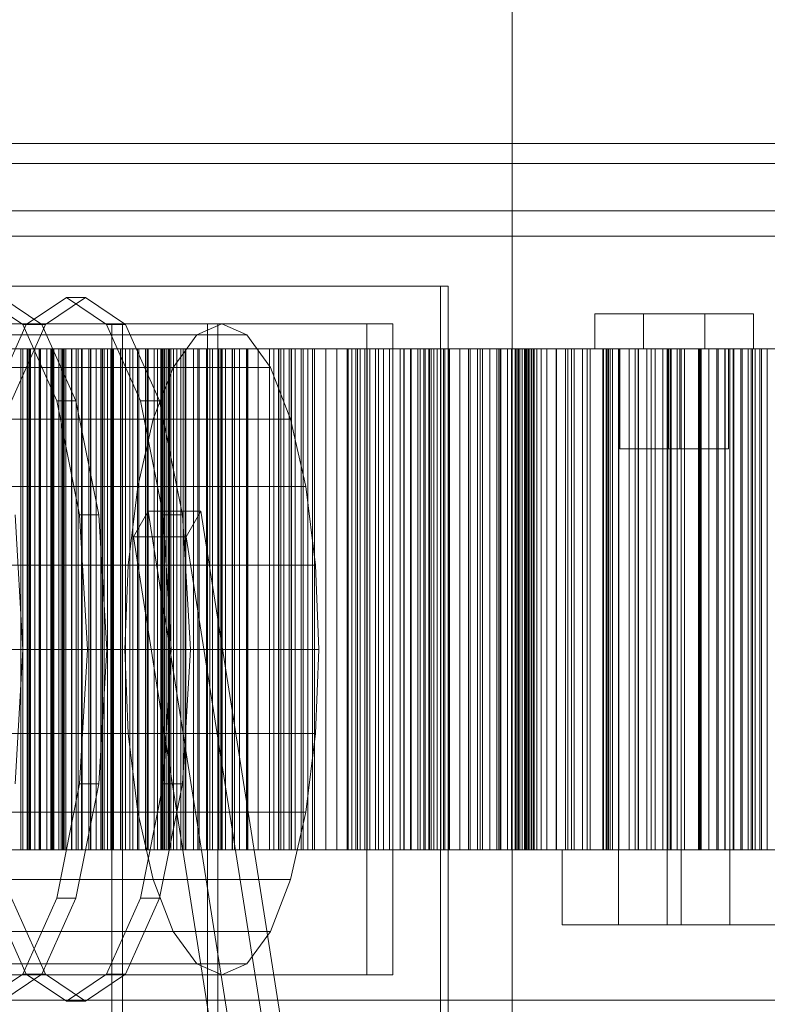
# Model space of a CAD drawing. Header units: millimetres. Extents: x -1970 to 61924, y -58230 to 6847.
# Tile 592 of 656: x 24054 to 24352, y -17512 to -17119. Entities that reach past the tile are written whole.
import ezdxf

# ---------------------------------------------------------------- set-up
doc = ezdxf.new("R2010")
doc.units = ezdxf.units.MM
for name, color, linetype, lineweight in [('COTAS_P', 1, 'Continuous', 0), ('superior_briquetadora', 7, 'Continuous', 0), ('superior_C02', 7, 'Continuous', 0)]:
    doc.layers.add(name, color=color, linetype=linetype, lineweight=lineweight)
doc.dimstyles.new('R19_100', dxfattribs={"dimtxt": 250, "dimasz": 150, "dimexe": 150, "dimexo": 80, "dimgap": 100, "dimtad": 1, "dimtih": 1, "dimtoh": 1, "dimdsep": 46, "dimcen": 0.09, "dimadec": 0, "dimazin": 0, "dimtfac": 1, "dimtdec": 4, "dimtofl": 0, "dimtmove": 0, "dimatfit": 3, "dimfxl": 1, "dimtolj": 1, "dimtzin": 0, "dimarcsym": 0})

# ---------------------------------------------------------------- blocks, each defined once
blk = doc.blocks.new('DIM_R26_29')
at = {"layer": 'COTAS_P'}
for p, q in [((24250.07, -17080), (24400.07, -17035)), ((26750.07, -17080), (26600.07, -17035)), ((24250.07, -17980), (24250.07, -17080)), ((24250.07, -17080), (26750.07, -17080)), ((24250.07, -17080), (24400.07, -17125)), ((26750.07, -17080), (26600.07, -17125)), ((26750.07, -17980), (26750.07, -17080))]:
    blk.add_line(p, q, dxfattribs=at)
blk.add_text('2500 P', height=250, dxfattribs=at).set_placement((25500.07, -16980))

msp = doc.modelspace()

# ---------------------------------------------------------------- linework, layer by layer
at = {"layer": 'superior_briquetadora'}
for p, q in [((24283.067, -17236), (24285.246, -17236)), ((24283.067, -17236), (24283.067, -17250)), ((24285.246, -17236), (24291.351, -17236)), ((24291.351, -17236), (24300.172, -17236)), ((24300.172, -17236), (24309.963, -17236)), ((24302.494, -17236), (24304.672, -17236)), ((24302.494, -17236), (24302.494, -17250)), ((24304.672, -17236), (24310.777, -17236)), ((24309.963, -17236), (24318.784, -17236)), ((24310.777, -17236), (24319.598, -17236)), ((24318.784, -17236), (24324.889, -17236)), ((24319.598, -17236), (24329.389, -17236)), ((24324.889, -17236), (24327.067, -17236)), ((24327.067, -17236), (24327.067, -17250)), ((24329.389, -17236), (24338.211, -17236)), ((24338.211, -17236), (24344.315, -17236)), ((24344.315, -17236), (24346.494, -17236)), ((24346.494, -17236), (24346.494, -17250)), ((24049.832, -17250), (24054.695, -17250)), ((24051.496, -17250), (24056.481, -17250)), ((24056.493, -17250), (24051.764, -17250)), ((24057.236, -17250), (24052.669, -17250)), ((24057.401, -17250), (24053.081, -17250)), ((24053.926, -17250), (24053.926, -17450)), ((24057.866, -17250), (24053.926, -17250)), ((24053.926, -17250), (24056.789, -17250)), ((24054.695, -17250), (24054.695, -17450)), ((24054.695, -17250), (24059.541, -17250)), ((24056.481, -17250), (24056.481, -17450)), ((24056.481, -17250), (24061.434, -17250)), ((24056.493, -17250), (24056.493, -17450)), ((24061.221, -17250), (24056.493, -17250)), ((24056.789, -17250), (24056.789, -17450)), ((24056.789, -17250), (24061.877, -17250)), ((24057.236, -17250), (24057.236, -17450)), ((24061.822, -17250), (24057.236, -17250)), ((24057.401, -17250), (24057.401, -17450)), ((24061.761, -17250), (24057.401, -17250)), ((24057.866, -17250), (24057.866, -17450)), ((24061.861, -17250), (24057.866, -17250)), ((24059.541, -17250), (24059.541, -17450)), ((24059.541, -17250), (24064.365, -17250)), ((24061.221, -17250), (24061.221, -17450)), ((24065.945, -17250), (24061.221, -17250)), ((24061.434, -17250), (24061.434, -17450)), ((24061.434, -17250), (24066.35, -17250)), ((24061.761, -17250), (24061.761, -17450)), ((24066.162, -17250), (24061.761, -17250)), ((24061.822, -17250), (24061.822, -17450)), ((24066.429, -17250), (24061.822, -17250)), ((24061.861, -17250), (24061.861, -17450)), ((24065.915, -17250), (24061.861, -17250)), ((24061.877, -17250), (24061.877, -17450)), ((24061.877, -17250), (24066.921, -17250)), ((24064.365, -17250), (24064.365, -17450)), ((24064.365, -17250), (24069.161, -17250)), ((24065.915, -17250), (24065.915, -17450)), ((24070.026, -17250), (24065.915, -17250)), ((24065.945, -17250), (24065.945, -17450)), ((24066.429, -17250), (24065.945, -17250)), ((24066.162, -17250), (24066.162, -17450)), ((24070.607, -17250), (24066.162, -17250)), ((24066.35, -17250), (24066.35, -17450)), ((24066.35, -17250), (24071.224, -17250)), ((24066.429, -17250), (24066.429, -17450)), ((24066.921, -17250), (24066.921, -17450)), ((24066.921, -17250), (24071.915, -17250)), ((24067.108, -17250), (24067.108, -17450)), ((24070.708, -17250), (24067.108, -17250)), ((24067.108, -17250), (24070.881, -17250)), ((24069.161, -17250), (24069.161, -17450)), ((24069.161, -17250), (24070.607, -17250)), ((24070.026, -17250), (24070.026, -17450)), ((24074.199, -17250), (24070.026, -17250)), ((24070.607, -17250), (24070.607, -17450)), ((24070.708, -17250), (24070.708, -17450)), ((24074.381, -17250), (24070.708, -17250)), ((24070.881, -17250), (24070.881, -17450)), ((24070.881, -17250), (24075.996, -17250)), ((24071.224, -17250), (24071.224, -17450)), ((24071.224, -17250), (24076.046, -17250)), ((24071.915, -17250), (24071.915, -17450)), ((24071.915, -17250), (24076.855, -17250)), ((24074.199, -17250), (24074.199, -17450)), ((24078.439, -17250), (24074.199, -17250)), ((24074.381, -17250), (24074.381, -17450)), ((24078.128, -17250), (24074.381, -17250)), ((24075.996, -17250), (24075.996, -17450)), ((24075.996, -17250), (24081.05, -17250)), ((24076.046, -17250), (24076.046, -17450)), ((24076.046, -17250), (24078.439, -17250)), ((24076.855, -17250), (24076.855, -17450)), ((24076.855, -17250), (24081.731, -17250)), ((24078.128, -17250), (24078.128, -17450)), ((24081.951, -17250), (24078.128, -17250)), ((24078.439, -17250), (24078.439, -17450)), ((24081.05, -17250), (24081.05, -17450)), ((24081.05, -17250), (24086.039, -17250)), ((24081.731, -17250), (24081.731, -17450)), ((24081.731, -17250), (24086.532, -17250)), ((24081.951, -17250), (24081.951, -17450)), ((24085.856, -17250), (24081.951, -17250)), ((24083.977, -17250), (24083.977, -17450)), ((24087.204, -17250), (24083.977, -17250)), ((24083.977, -17250), (24088.625, -17250)), ((24085.856, -17250), (24085.856, -17450)), ((24089.85, -17250), (24085.856, -17250)), ((24086.039, -17250), (24086.039, -17450)), ((24086.039, -17250), (24090.953, -17250)), ((24086.532, -17250), (24086.532, -17450)), ((24086.532, -17250), (24089.85, -17250)), ((24087.204, -17250), (24087.204, -17450)), ((24090.518, -17250), (24087.204, -17250)), ((24088.625, -17250), (24088.625, -17450)), ((24088.625, -17250), (24093.718, -17250)), ((24089.85, -17250), (24089.85, -17450)), ((24090.518, -17250), (24090.518, -17450)), ((24093.923, -17250), (24090.518, -17250)), ((24090.953, -17250), (24090.953, -17450)), ((24090.953, -17250), (24095.785, -17250)), ((24093.718, -17250), (24093.718, -17450)), ((24093.718, -17250), (24098.734, -17250)), ((24093.923, -17250), (24093.923, -17450)), ((24097.422, -17250), (24093.923, -17250)), ((24095.785, -17250), (24095.785, -17450)), ((24095.785, -17250), (24100.52, -17250)), ((24097.422, -17250), (24097.422, -17450)), ((24101.021, -17250), (24097.422, -17250)), ((24098.734, -17250), (24098.734, -17450)), ((24098.734, -17250), (24103.668, -17250)), ((24100.52, -17250), (24100.52, -17450)), ((24100.52, -17250), (24104.731, -17250)), ((24101.021, -17250), (24101.021, -17450)), ((24104.731, -17250), (24101.021, -17250)), ((24103.668, -17250), (24103.668, -17450)), ((24103.668, -17250), (24108.51, -17250)), ((24104.371, -17250), (24104.371, -17450)), ((24107.194, -17250), (24104.371, -17250)), ((24104.371, -17250), (24109.85, -17250)), ((24104.731, -17250), (24104.731, -17450)), ((24107.194, -17250), (24107.194, -17450)), ((24110.118, -17250), (24107.194, -17250)), ((24108.51, -17250), (24108.51, -17450)), ((24108.51, -17250), (24113.251, -17250)), ((24109.85, -17250), (24109.85, -17450)), ((24109.85, -17250), (24114.871, -17250)), ((24110.067, -17250), (24110.144, -17250)), ((24110.067, -17450), (24110.067, -17250)), ((24110.118, -17250), (24110.118, -17450)), ((24113.148, -17250), (24110.118, -17250)), ((24110.144, -17250), (24110.375, -17250)), ((24110.144, -17450), (24110.144, -17250)), ((24110.375, -17250), (24110.758, -17250)), ((24110.375, -17450), (24110.375, -17250)), ((24110.758, -17250), (24111.295, -17250)), ((24110.758, -17450), (24110.758, -17250)), ((24111.295, -17250), (24111.985, -17250)), ((24111.295, -17450), (24111.295, -17250)), ((24111.985, -17250), (24112.827, -17250)), ((24111.985, -17450), (24111.985, -17250)), ((24112.827, -17250), (24113.822, -17250)), ((24112.827, -17450), (24112.827, -17250)), ((24113.148, -17250), (24113.148, -17450)), ((24116.288, -17250), (24113.148, -17250)), ((24113.251, -17250), (24113.251, -17450)), ((24113.251, -17250), (24117.873, -17250)), ((24113.822, -17250), (24114.969, -17250)), ((24113.822, -17450), (24113.822, -17250)), ((24114.871, -17250), (24114.871, -17450)), ((24114.871, -17250), (24119.801, -17250)), ((24118.735, -17250), (24114.969, -17250)), ((24114.969, -17450), (24114.969, -17250)), ((24116.288, -17250), (24116.288, -17450)), ((24119.547, -17250), (24116.288, -17250)), ((24117.873, -17250), (24117.873, -17450)), ((24117.873, -17250), (24122.937, -17250)), ((24125.102, -17250), (24118.735, -17250)), ((24118.735, -17450), (24118.735, -17250)), ((24119.547, -17250), (24119.547, -17450)), ((24122.937, -17250), (24119.547, -17250)), ((24119.801, -17250), (24119.801, -17450)), ((24119.801, -17250), (24124.633, -17250)), ((24122.937, -17250), (24122.937, -17450)), ((24124.633, -17250), (24124.633, -17450)), ((24124.633, -17250), (24129.357, -17250)), ((24133.825, -17250), (24125.102, -17250)), ((24125.102, -17450), (24125.102, -17250)), ((24128.095, -17250), (24128.095, -17450)), ((24130.486, -17250), (24128.095, -17250)), ((24128.095, -17250), (24134.351, -17250)), ((24129.357, -17250), (24129.357, -17450)), ((24129.357, -17250), (24133.961, -17250)), ((24130.486, -17250), (24130.486, -17450)), ((24132.992, -17250), (24130.486, -17250)), ((24132.992, -17250), (24132.992, -17450)), ((24135.618, -17250), (24132.992, -17250)), ((24144.57, -17250), (24133.825, -17250)), ((24133.825, -17450), (24133.825, -17250)), ((24133.961, -17250), (24133.961, -17450)), ((24133.961, -17250), (24138.426, -17250)), ((24134.351, -17250), (24134.351, -17450)), ((24134.351, -17250), (24139.253, -17250)), ((24135.618, -17250), (24135.618, -17450)), ((24138.369, -17250), (24135.618, -17250)), ((24138.369, -17250), (24138.369, -17450)), ((24141.256, -17250), (24138.369, -17250)), ((24138.426, -17250), (24138.426, -17450)), ((24138.426, -17250), (24144.293, -17250)), ((24139.253, -17250), (24139.253, -17450)), ((24139.253, -17250), (24144.049, -17250)), ((24141.256, -17250), (24141.256, -17450)), ((24144.293, -17250), (24141.256, -17250)), ((24144.049, -17250), (24144.049, -17450)), ((24144.049, -17250), (24148.732, -17250)), ((24144.293, -17250), (24144.293, -17450)), ((24156.924, -17250), (24144.57, -17250)), ((24144.57, -17450), (24144.57, -17250)), ((24148.732, -17250), (24148.732, -17450)), ((24148.732, -17250), (24153.292, -17250)), ((24153.292, -17250), (24153.292, -17450)), ((24153.292, -17250), (24157.715, -17250)), ((24154.92, -17250), (24154.92, -17450)), ((24156.856, -17250), (24154.92, -17250)), ((24154.92, -17250), (24161.893, -17250)), ((24156.856, -17250), (24156.856, -17450)), ((24158.92, -17250), (24156.856, -17250)), ((24170.411, -17250), (24156.924, -17250)), ((24156.924, -17450), (24156.924, -17250)), ((24157.715, -17250), (24157.715, -17450)), ((24157.715, -17250), (24161.981, -17250)), ((24158.92, -17250), (24158.92, -17450)), ((24161.116, -17250), (24158.92, -17250)), ((24161.116, -17250), (24161.116, -17450)), ((24163.452, -17250), (24161.116, -17250)), ((24161.893, -17250), (24161.893, -17450)), ((24161.893, -17250), (24166.628, -17250)), ((24161.981, -17250), (24161.981, -17450)), ((24161.981, -17250), (24168.595, -17250)), ((24163.452, -17250), (24163.452, -17450)), ((24165.939, -17250), (24163.452, -17250)), ((24165.939, -17250), (24165.939, -17450)), ((24168.595, -17250), (24165.939, -17250)), ((24166.628, -17250), (24166.628, -17450)), ((24166.628, -17250), (24171.244, -17250)), ((24168.595, -17250), (24168.595, -17450)), ((24184.513, -17250), (24170.411, -17250)), ((24170.411, -17450), (24170.411, -17250)), ((24171.244, -17250), (24171.244, -17450)), ((24171.244, -17250), (24175.733, -17250)), ((24175.733, -17250), (24175.733, -17450)), ((24175.733, -17250), (24180.085, -17250)), ((24180.085, -17250), (24180.085, -17450)), ((24180.085, -17250), (24184.285, -17250)), ((24184.285, -17250), (24184.285, -17450)), ((24184.285, -17250), (24188.309, -17250)), ((24198.689, -17250), (24184.513, -17250)), ((24184.513, -17450), (24184.513, -17250)), ((24184.587, -17250), (24184.587, -17450)), ((24186.05, -17250), (24184.587, -17250)), ((24184.587, -17250), (24192.21, -17250)), ((24186.05, -17250), (24186.05, -17450)), ((24187.651, -17250), (24186.05, -17250)), ((24187.651, -17250), (24187.651, -17450)), ((24189.397, -17250), (24187.651, -17250)), ((24188.309, -17250), (24188.309, -17450)), ((24188.309, -17250), (24195.607, -17250)), ((24189.397, -17250), (24189.397, -17450)), ((24191.295, -17250), (24189.397, -17250)), ((24191.295, -17250), (24191.295, -17450)), ((24193.358, -17250), (24191.295, -17250)), ((24192.21, -17250), (24192.21, -17450)), ((24192.21, -17250), (24196.732, -17250)), ((24193.358, -17250), (24193.358, -17450)), ((24195.607, -17250), (24193.358, -17250)), ((24195.607, -17250), (24195.607, -17450)), ((24196.732, -17250), (24196.732, -17450)), ((24196.732, -17250), (24201.124, -17250)), ((24212.394, -17250), (24198.689, -17250)), ((24198.689, -17450), (24198.689, -17250)), ((24201.124, -17250), (24201.124, -17450)), ((24201.124, -17250), (24205.376, -17250)), ((24205.376, -17250), (24205.376, -17450)), ((24205.376, -17250), (24209.478, -17250)), ((24206.858, -17250), (24209.541, -17250)), ((24206.948, -17250), (24206.858, -17250)), ((24206.858, -17450), (24206.858, -17250)), ((24209.81, -17250), (24206.948, -17250)), ((24206.948, -17450), (24206.948, -17250)), ((24209.478, -17250), (24209.478, -17450)), ((24209.478, -17250), (24213.414, -17250)), ((24209.541, -17250), (24214.897, -17250)), ((24209.541, -17450), (24209.541, -17250)), ((24215.332, -17250), (24209.81, -17250)), ((24209.81, -17450), (24209.81, -17250)), ((24225.1, -17250), (24212.394, -17250)), ((24212.394, -17450), (24212.394, -17250)), ((24213.414, -17250), (24213.414, -17450)), ((24213.414, -17250), (24217.159, -17250)), ((24214.897, -17250), (24222.717, -17250)), ((24214.897, -17450), (24214.897, -17250)), ((24223.304, -17250), (24215.332, -17250)), ((24215.332, -17450), (24215.332, -17250)), ((24216.811, -17250), (24216.811, -17450)), ((24217.787, -17250), (24216.811, -17250)), ((24216.811, -17250), (24225.011, -17250)), ((24217.159, -17250), (24217.159, -17450)), ((24217.159, -17250), (24225.07, -17250)), ((24217.787, -17250), (24217.787, -17450)), ((24218.91, -17250), (24217.787, -17250)), ((24218.91, -17250), (24218.91, -17450)), ((24220.188, -17250), (24218.91, -17250)), ((24220.188, -17250), (24220.188, -17450)), ((24221.63, -17250), (24220.188, -17250)), ((24221.63, -17250), (24221.63, -17450)), ((24223.25, -17250), (24221.63, -17250)), ((24222.717, -17250), (24232.703, -17250)), ((24222.717, -17450), (24222.717, -17250)), ((24223.25, -17250), (24223.25, -17450)), ((24225.07, -17250), (24223.25, -17250)), ((24233.417, -17250), (24223.304, -17250)), ((24223.304, -17450), (24223.304, -17250)), ((24225.011, -17250), (24225.011, -17450)), ((24225.011, -17250), (24229.276, -17250)), ((24225.07, -17250), (24225.07, -17450)), ((24236.32, -17250), (24225.1, -17250)), ((24225.1, -17450), (24225.1, -17250)), ((24229.276, -17250), (24229.276, -17450)), ((24229.276, -17250), (24233.401, -17250)), ((24232.703, -17250), (24238.307, -17250)), ((24232.703, -17450), (24232.703, -17250)), ((24233.401, -17250), (24233.401, -17450)), ((24233.401, -17250), (24237.376, -17250)), ((24245.285, -17250), (24233.417, -17250)), ((24233.417, -17450), (24233.417, -17250)), ((24245.623, -17250), (24236.32, -17250)), ((24236.32, -17450), (24236.32, -17250)), ((24237.376, -17250), (24237.376, -17450)), ((24237.376, -17250), (24241.189, -17250)), ((24238.307, -17250), (24244.007, -17250)), ((24238.307, -17450), (24238.307, -17250)), ((24241.189, -17250), (24241.189, -17450)), ((24241.189, -17250), (24244.822, -17250)), ((24244.007, -17250), (24249.8, -17250)), ((24244.007, -17450), (24244.007, -17250)), ((24244.822, -17250), (24244.822, -17450)), ((24244.822, -17250), (24248.252, -17250)), ((24258.45, -17250), (24245.285, -17250)), ((24245.285, -17450), (24245.285, -17250)), ((24252.651, -17250), (24245.623, -17250)), ((24245.623, -17450), (24245.623, -17250)), ((24248.252, -17250), (24248.252, -17450)), ((24248.252, -17250), (24256.699, -17250)), ((24249.8, -17250), (24255.683, -17250)), ((24249.8, -17450), (24249.8, -17250)), ((24251.282, -17250), (24251.282, -17450)), ((24251.76, -17250), (24251.282, -17250)), ((24251.282, -17250), (24259.979, -17250)), ((24251.76, -17250), (24251.76, -17450)), ((24252.395, -17250), (24251.76, -17250)), ((24252.395, -17250), (24252.395, -17450)), ((24253.193, -17250), (24252.395, -17250)), ((24257.133, -17250), (24252.651, -17250)), ((24252.651, -17450), (24252.651, -17250)), ((24253.193, -17250), (24253.193, -17450)), ((24254.165, -17250), (24253.193, -17250)), ((24254.165, -17250), (24254.165, -17450)), ((24255.326, -17250), (24254.165, -17250)), ((24255.067, -17250), (24255.112, -17250)), ((24255.067, -17450), (24255.067, -17250)), ((24255.112, -17250), (24255.244, -17250)), ((24255.112, -17450), (24255.112, -17250)), ((24255.244, -17250), (24255.464, -17250)), ((24255.244, -17450), (24255.244, -17250)), ((24255.326, -17250), (24255.326, -17450)), ((24256.699, -17250), (24255.326, -17250)), ((24255.464, -17250), (24255.771, -17250)), ((24255.464, -17450), (24255.464, -17250)), ((24255.683, -17250), (24261.654, -17250)), ((24255.683, -17450), (24255.683, -17250)), ((24255.771, -17250), (24256.167, -17250)), ((24255.771, -17450), (24255.771, -17250)), ((24256.167, -17250), (24256.65, -17250)), ((24256.167, -17450), (24256.167, -17250)), ((24256.65, -17250), (24257.221, -17250)), ((24256.65, -17450), (24256.65, -17250)), ((24256.699, -17250), (24256.699, -17450)), ((24258.898, -17250), (24257.133, -17250)), ((24257.133, -17450), (24257.133, -17250)), ((24257.221, -17250), (24257.878, -17250)), ((24257.221, -17450), (24257.221, -17250)), ((24257.878, -17250), (24258.898, -17250)), ((24257.878, -17450), (24257.878, -17250)), ((24272.406, -17250), (24258.45, -17250)), ((24258.45, -17450), (24258.45, -17250)), ((24258.898, -17450), (24258.898, -17250)), ((24259.979, -17250), (24259.979, -17450)), ((24259.979, -17250), (24263.947, -17250)), ((24261.654, -17250), (24267.711, -17250)), ((24261.654, -17450), (24261.654, -17250)), ((24263.947, -17250), (24263.947, -17450)), ((24263.947, -17250), (24267.765, -17250)), ((24267.711, -17250), (24273.849, -17250)), ((24267.711, -17450), (24267.711, -17250)), ((24267.765, -17250), (24267.765, -17450)), ((24267.765, -17250), (24271.424, -17250)), ((24271.424, -17250), (24271.424, -17450)), ((24271.424, -17250), (24274.911, -17250)), ((24286.619, -17250), (24272.406, -17250)), ((24272.406, -17450), (24272.406, -17250)), ((24273.849, -17250), (24280.067, -17250)), ((24273.849, -17450), (24273.849, -17250)), ((24274.911, -17250), (24274.911, -17450)), ((24274.911, -17250), (24278.207, -17250)), ((24278.207, -17250), (24278.207, -17450)), ((24278.207, -17250), (24281.288, -17250)), ((24280.067, -17250), (24286.362, -17250)), ((24280.067, -17450), (24280.067, -17250)), ((24281.288, -17250), (24281.288, -17450)), ((24281.288, -17250), (24290.191, -17250)), ((24283.067, -17250), (24285.246, -17250)), ((24285.246, -17250), (24291.351, -17250)), ((24286.362, -17250), (24292.731, -17250)), ((24286.362, -17450), (24286.362, -17250)), ((24300.54, -17250), (24286.619, -17250)), ((24286.619, -17450), (24286.619, -17250)), ((24287.643, -17250), (24287.643, -17450)), ((24287.783, -17250), (24287.643, -17250)), ((24287.643, -17250), (24287.666, -17250)), ((24287.666, -17250), (24287.666, -17450)), ((24287.666, -17250), (24296.777, -17250)), ((24287.783, -17250), (24287.783, -17450)), ((24288.094, -17250), (24287.783, -17250)), ((24288.094, -17250), (24288.094, -17450)), ((24288.587, -17250), (24288.094, -17250)), ((24288.587, -17250), (24288.587, -17450)), ((24289.277, -17250), (24288.587, -17250)), ((24289.277, -17250), (24289.277, -17450)), ((24290.191, -17250), (24289.277, -17250)), ((24290.191, -17250), (24290.191, -17450)), ((24291.351, -17250), (24300.172, -17250)), ((24292.567, -17480), (24292.567, -17250)), ((24293.805, -17250), (24292.567, -17250)), ((24292.731, -17250), (24299.171, -17250)), ((24292.731, -17450), (24292.731, -17250)), ((24293.067, -17250), (24294.256, -17250)), ((24293.067, -17250), (24293.067, -17290)), ((24297.274, -17250), (24293.805, -17250)), ((24294.256, -17250), (24297.586, -17250)), ((24296.777, -17250), (24296.777, -17450)), ((24296.777, -17250), (24300.41, -17250)), ((24302.286, -17250), (24297.274, -17250)), ((24297.586, -17250), (24302.397, -17250)), ((24299.171, -17250), (24305.679, -17250)), ((24299.171, -17450), (24299.171, -17250)), ((24300.172, -17250), (24309.963, -17250)), ((24300.41, -17250), (24300.41, -17450)), ((24300.41, -17250), (24303.885, -17250)), ((24313.636, -17250), (24300.54, -17250)), ((24300.54, -17450), (24300.54, -17250)), ((24307.849, -17250), (24302.286, -17250)), ((24302.397, -17250), (24307.738, -17250)), ((24302.494, -17250), (24304.672, -17250)), ((24303.885, -17250), (24303.885, -17450)), ((24303.885, -17250), (24307.193, -17250)), ((24304.672, -17250), (24310.777, -17250)), ((24305.679, -17250), (24312.252, -17250)), ((24305.679, -17450), (24305.679, -17250)), ((24307.193, -17250), (24307.193, -17450)), ((24307.193, -17250), (24310.319, -17250)), ((24307.738, -17250), (24312.549, -17250)), ((24312.861, -17250), (24307.849, -17250)), ((24309.963, -17250), (24318.784, -17250)), ((24310.319, -17250), (24310.319, -17450)), ((24310.319, -17250), (24313.248, -17250)), ((24310.777, -17250), (24319.598, -17250)), ((24311.994, -17480), (24311.994, -17250)), ((24313.232, -17250), (24311.994, -17250)), ((24312.252, -17250), (24318.888, -17250)), ((24312.252, -17450), (24312.252, -17250)), ((24312.494, -17250), (24313.682, -17250)), ((24312.494, -17250), (24312.494, -17290)), ((24312.549, -17250), (24315.879, -17250)), ((24316.33, -17250), (24312.861, -17250)), ((24316.7, -17250), (24313.232, -17250)), ((24313.248, -17250), (24313.248, -17450)), ((24313.248, -17250), (24315.949, -17250)), ((24325.402, -17250), (24313.636, -17250)), ((24313.636, -17450), (24313.636, -17250)), ((24313.682, -17250), (24317.012, -17250)), ((24315.879, -17250), (24317.067, -17250)), ((24315.949, -17250), (24315.949, -17450)), ((24315.949, -17250), (24325.223, -17250)), ((24317.567, -17250), (24316.33, -17250)), ((24321.712, -17250), (24316.7, -17250)), ((24317.012, -17250), (24321.824, -17250)), ((24317.067, -17250), (24317.067, -17290)), ((24317.567, -17480), (24317.567, -17250)), ((24318.784, -17250), (24324.889, -17250)), ((24318.888, -17250), (24325.583, -17250)), ((24318.888, -17450), (24318.888, -17250)), ((24319.598, -17250), (24329.389, -17250)), ((24327.275, -17250), (24321.712, -17250)), ((24321.824, -17250), (24327.164, -17250)), ((24324.555, -17250), (24324.735, -17250)), ((24324.564, -17250), (24324.564, -17450)), ((24324.777, -17250), (24324.564, -17250)), ((24324.735, -17250), (24324.735, -17450)), ((24324.735, -17250), (24325.091, -17250)), ((24324.777, -17250), (24324.777, -17450)), ((24325.223, -17250), (24324.777, -17250)), ((24324.889, -17250), (24327.067, -17250)), ((24325.091, -17250), (24325.091, -17450)), ((24325.091, -17250), (24325.615, -17250)), ((24325.223, -17250), (24325.223, -17450)), ((24328.617, -17250), (24325.402, -17250)), ((24325.402, -17450), (24325.402, -17250)), ((24325.583, -17250), (24332.334, -17250)), ((24325.583, -17450), (24325.583, -17250)), ((24325.615, -17250), (24325.615, -17450)), ((24325.615, -17250), (24335.052, -17250)), ((24327.164, -17250), (24331.976, -17250)), ((24332.287, -17250), (24327.275, -17250)), ((24331.886, -17250), (24328.617, -17250)), ((24328.617, -17450), (24328.617, -17250)), ((24329.389, -17250), (24338.211, -17250)), ((24335.208, -17250), (24331.886, -17250)), ((24331.886, -17450), (24331.886, -17250)), ((24331.976, -17250), (24335.305, -17250)), ((24335.756, -17250), (24332.287, -17250)), ((24332.334, -17250), (24346.085, -17250)), ((24332.334, -17450), (24332.334, -17250)), ((24335.052, -17250), (24335.052, -17450)), ((24335.052, -17250), (24338.315, -17250)), ((24338.582, -17250), (24335.208, -17250)), ((24335.208, -17450), (24335.208, -17250)), ((24335.305, -17250), (24336.494, -17250)), ((24336.994, -17250), (24335.756, -17250)), ((24336.494, -17250), (24336.494, -17290)), ((24336.994, -17480), (24336.994, -17250)), ((24338.211, -17250), (24344.315, -17250)), ((24338.315, -17250), (24338.315, -17450)), ((24338.315, -17250), (24341.413, -17250)), ((24342.007, -17250), (24338.582, -17250)), ((24338.582, -17450), (24338.582, -17250)), ((24341.413, -17250), (24341.413, -17450)), ((24341.413, -17250), (24344.337, -17250)), ((24345.481, -17250), (24342.007, -17250)), ((24342.007, -17450), (24342.007, -17250)), ((24344.315, -17250), (24346.494, -17250)), ((24344.337, -17250), (24344.337, -17450)), ((24344.337, -17250), (24347.074, -17250)), ((24349.001, -17250), (24345.481, -17250)), ((24345.481, -17450), (24345.481, -17250)), ((24346.085, -17250), (24360.273, -17250)), ((24346.085, -17450), (24346.085, -17250)), ((24347.074, -17250), (24347.074, -17450)), ((24347.074, -17250), (24349.605, -17250)), ((24352.567, -17250), (24349.001, -17250)), ((24349.001, -17450), (24349.001, -17250)), ((24349.605, -17250), (24349.605, -17450)), ((24349.605, -17250), (24351.903, -17250)), ((24351.903, -17250), (24351.903, -17450)), ((24351.903, -17250), (24361.457, -17250)), ((24293.067, -17290), (24294.256, -17290)), ((24294.256, -17290), (24297.586, -17290)), ((24297.586, -17290), (24302.397, -17290)), ((24302.397, -17290), (24307.738, -17290)), ((24307.738, -17290), (24312.549, -17290)), ((24312.494, -17290), (24313.682, -17290)), ((24312.549, -17290), (24315.879, -17290)), ((24313.682, -17290), (24317.012, -17290)), ((24315.879, -17290), (24317.067, -17290)), ((24317.012, -17290), (24321.824, -17290)), ((24321.824, -17290), (24327.164, -17290)), ((24327.164, -17290), (24331.976, -17290)), ((24331.976, -17290), (24335.305, -17290)), ((24335.305, -17290), (24336.494, -17290)), ((24049.832, -17450), (24054.695, -17450)), ((24051.496, -17450), (24056.481, -17450)), ((24056.493, -17450), (24051.764, -17450)), ((24057.236, -17450), (24052.669, -17450)), ((24057.401, -17450), (24053.081, -17450)), ((24057.866, -17450), (24053.926, -17450)), ((24053.926, -17450), (24056.789, -17450)), ((24054.695, -17450), (24059.541, -17450)), ((24056.481, -17450), (24061.434, -17450)), ((24061.221, -17450), (24056.493, -17450)), ((24056.789, -17450), (24061.877, -17450)), ((24061.822, -17450), (24057.236, -17450)), ((24061.761, -17450), (24057.401, -17450)), ((24061.861, -17450), (24057.866, -17450)), ((24059.541, -17450), (24064.365, -17450)), ((24065.945, -17450), (24061.221, -17450)), ((24061.434, -17450), (24066.35, -17450)), ((24066.162, -17450), (24061.761, -17450)), ((24066.429, -17450), (24061.822, -17450)), ((24065.915, -17450), (24061.861, -17450)), ((24061.877, -17450), (24066.921, -17450)), ((24064.365, -17450), (24069.161, -17450)), ((24070.026, -17450), (24065.915, -17450)), ((24066.429, -17450), (24065.945, -17450)), ((24070.607, -17450), (24066.162, -17450)), ((24066.35, -17450), (24071.224, -17450)), ((24066.921, -17450), (24071.915, -17450)), ((24070.708, -17450), (24067.108, -17450)), ((24067.108, -17450), (24070.881, -17450)), ((24069.161, -17450), (24070.607, -17450)), ((24074.199, -17450), (24070.026, -17450)), ((24074.381, -17450), (24070.708, -17450)), ((24070.881, -17450), (24075.996, -17450)), ((24071.224, -17450), (24076.046, -17450)), ((24071.915, -17450), (24076.855, -17450)), ((24078.439, -17450), (24074.199, -17450)), ((24078.128, -17450), (24074.381, -17450)), ((24075.996, -17450), (24081.05, -17450)), ((24076.046, -17450), (24078.439, -17450)), ((24076.855, -17450), (24081.731, -17450)), ((24081.951, -17450), (24078.128, -17450)), ((24081.05, -17450), (24086.039, -17450)), ((24081.731, -17450), (24086.532, -17450)), ((24085.856, -17450), (24081.951, -17450)), ((24087.204, -17450), (24083.977, -17450)), ((24083.977, -17450), (24088.625, -17450)), ((24089.85, -17450), (24085.856, -17450)), ((24086.039, -17450), (24090.953, -17450)), ((24086.532, -17450), (24089.85, -17450)), ((24090.518, -17450), (24087.204, -17450)), ((24088.625, -17450), (24093.718, -17450)), ((24093.923, -17450), (24090.518, -17450)), ((24090.953, -17450), (24095.785, -17450)), ((24093.718, -17450), (24098.734, -17450)), ((24097.422, -17450), (24093.923, -17450)), ((24095.785, -17450), (24100.52, -17450)), ((24101.021, -17450), (24097.422, -17450)), ((24098.734, -17450), (24103.668, -17450)), ((24100.52, -17450), (24104.731, -17450)), ((24104.731, -17450), (24101.021, -17450)), ((24103.668, -17450), (24108.51, -17450)), ((24107.194, -17450), (24104.371, -17450)), ((24104.371, -17450), (24109.85, -17450)), ((24110.118, -17450), (24107.194, -17450)), ((24108.51, -17450), (24113.251, -17450)), ((24109.85, -17450), (24114.871, -17450)), ((24110.144, -17450), (24110.067, -17450)), ((24113.148, -17450), (24110.118, -17450)), ((24110.375, -17450), (24110.144, -17450)), ((24110.758, -17450), (24110.375, -17450)), ((24111.295, -17450), (24110.758, -17450)), ((24111.985, -17450), (24111.295, -17450)), ((24112.827, -17450), (24111.985, -17450)), ((24113.822, -17450), (24112.827, -17450)), ((24116.288, -17450), (24113.148, -17450)), ((24113.251, -17450), (24117.873, -17450)), ((24114.969, -17450), (24113.822, -17450)), ((24114.871, -17450), (24119.801, -17450)), ((24118.735, -17450), (24114.969, -17450)), ((24119.547, -17450), (24116.288, -17450)), ((24117.873, -17450), (24122.937, -17450)), ((24125.102, -17450), (24118.735, -17450)), ((24122.937, -17450), (24119.547, -17450)), ((24119.801, -17450), (24124.633, -17450)), ((24124.633, -17450), (24129.357, -17450)), ((24125.102, -17450), (24133.825, -17450)), ((24130.486, -17450), (24128.095, -17450)), ((24128.095, -17450), (24134.351, -17450)), ((24129.357, -17450), (24133.961, -17450)), ((24132.992, -17450), (24130.486, -17450)), ((24135.618, -17450), (24132.992, -17450)), ((24133.825, -17450), (24144.57, -17450)), ((24133.961, -17450), (24138.426, -17450)), ((24134.351, -17450), (24139.253, -17450)), ((24138.369, -17450), (24135.618, -17450)), ((24141.256, -17450), (24138.369, -17450)), ((24138.426, -17450), (24144.293, -17450)), ((24139.253, -17450), (24144.049, -17450)), ((24144.293, -17450), (24141.256, -17450)), ((24144.049, -17450), (24148.732, -17450)), ((24144.57, -17450), (24156.924, -17450)), ((24148.732, -17450), (24153.292, -17450)), ((24153.292, -17450), (24157.715, -17450)), ((24156.856, -17450), (24154.92, -17450)), ((24154.92, -17450), (24161.893, -17450)), ((24158.92, -17450), (24156.856, -17450)), ((24156.924, -17450), (24170.411, -17450)), ((24157.715, -17450), (24161.981, -17450)), ((24161.116, -17450), (24158.92, -17450)), ((24163.452, -17450), (24161.116, -17450)), ((24161.893, -17450), (24166.628, -17450)), ((24161.981, -17450), (24168.595, -17450)), ((24165.939, -17450), (24163.452, -17450)), ((24168.595, -17450), (24165.939, -17450)), ((24166.628, -17450), (24171.244, -17450)), ((24170.411, -17450), (24184.513, -17450)), ((24171.244, -17450), (24175.733, -17450)), ((24175.733, -17450), (24180.085, -17450)), ((24180.085, -17450), (24184.285, -17450)), ((24184.285, -17450), (24188.309, -17450)), ((24184.513, -17450), (24198.689, -17450)), ((24186.05, -17450), (24184.587, -17450)), ((24184.587, -17450), (24192.21, -17450)), ((24187.651, -17450), (24186.05, -17450)), ((24189.397, -17450), (24187.651, -17450)), ((24188.309, -17450), (24195.607, -17450)), ((24191.295, -17450), (24189.397, -17450)), ((24193.358, -17450), (24191.295, -17450)), ((24192.21, -17450), (24196.732, -17450)), ((24195.607, -17450), (24193.358, -17450)), ((24196.732, -17450), (24201.124, -17450)), ((24198.689, -17450), (24212.394, -17450)), ((24201.124, -17450), (24205.376, -17450)), ((24205.376, -17450), (24209.478, -17450)), ((24206.948, -17450), (24206.858, -17450)), ((24206.858, -17450), (24209.541, -17450)), ((24209.81, -17450), (24206.948, -17450)), ((24209.478, -17450), (24213.414, -17450)), ((24209.541, -17450), (24214.897, -17450)), ((24215.332, -17450), (24209.81, -17450)), ((24212.394, -17450), (24225.1, -17450)), ((24213.414, -17450), (24217.159, -17450)), ((24214.897, -17450), (24222.717, -17450)), ((24223.304, -17450), (24215.332, -17450)), ((24217.787, -17450), (24216.811, -17450)), ((24216.811, -17450), (24225.011, -17450)), ((24217.159, -17450), (24225.07, -17450)), ((24218.91, -17450), (24217.787, -17450)), ((24220.188, -17450), (24218.91, -17450)), ((24221.63, -17450), (24220.188, -17450)), ((24223.25, -17450), (24221.63, -17450)), ((24222.717, -17450), (24232.703, -17450)), ((24225.07, -17450), (24223.25, -17450)), ((24233.417, -17450), (24223.304, -17450)), ((24225.011, -17450), (24229.276, -17450)), ((24225.1, -17450), (24236.32, -17450)), ((24229.276, -17450), (24233.401, -17450)), ((24232.703, -17450), (24238.307, -17450)), ((24233.401, -17450), (24237.376, -17450)), ((24245.285, -17450), (24233.417, -17450)), ((24236.32, -17450), (24245.623, -17450)), ((24237.376, -17450), (24241.189, -17450)), ((24238.307, -17450), (24244.007, -17450)), ((24241.189, -17450), (24244.822, -17450)), ((24244.007, -17450), (24249.8, -17450)), ((24244.822, -17450), (24248.252, -17450)), ((24258.45, -17450), (24245.285, -17450)), ((24245.623, -17450), (24252.651, -17450)), ((24248.252, -17450), (24256.699, -17450)), ((24249.8, -17450), (24255.683, -17450)), ((24251.76, -17450), (24251.282, -17450)), ((24251.282, -17450), (24259.979, -17450)), ((24252.395, -17450), (24251.76, -17450)), ((24253.193, -17450), (24252.395, -17450)), ((24252.651, -17450), (24257.133, -17450)), ((24254.165, -17450), (24253.193, -17450)), ((24255.326, -17450), (24254.165, -17450)), ((24255.112, -17450), (24255.067, -17450)), ((24255.244, -17450), (24255.112, -17450)), ((24255.464, -17450), (24255.244, -17450)), ((24256.699, -17450), (24255.326, -17450)), ((24255.771, -17450), (24255.464, -17450)), ((24255.683, -17450), (24261.654, -17450)), ((24256.167, -17450), (24255.771, -17450)), ((24256.65, -17450), (24256.167, -17450)), ((24257.221, -17450), (24256.65, -17450)), ((24257.133, -17450), (24258.898, -17450)), ((24257.878, -17450), (24257.221, -17450)), ((24258.898, -17450), (24257.878, -17450)), ((24272.406, -17450), (24258.45, -17450)), ((24259.979, -17450), (24263.947, -17450)), ((24261.654, -17450), (24267.711, -17450)), ((24263.947, -17450), (24267.765, -17450)), ((24267.711, -17450), (24273.849, -17450)), ((24267.765, -17450), (24271.424, -17450)), ((24271.123, -17450), (24270.067, -17450)), ((24270.067, -17450), (24270.067, -17480)), ((24274.276, -17450), (24271.123, -17450)), ((24271.424, -17450), (24274.911, -17450)), ((24286.619, -17450), (24272.406, -17450)), ((24273.849, -17450), (24280.067, -17450)), ((24279.49, -17450), (24274.276, -17450)), ((24274.911, -17450), (24278.207, -17450)), ((24278.207, -17450), (24281.288, -17450)), ((24286.704, -17450), (24279.49, -17450)), ((24280.067, -17450), (24286.362, -17450)), ((24281.288, -17450), (24290.191, -17450)), ((24286.362, -17450), (24292.731, -17450)), ((24300.54, -17450), (24286.619, -17450)), ((24295.833, -17450), (24286.704, -17450)), ((24287.783, -17450), (24287.643, -17450)), ((24287.643, -17450), (24287.666, -17450)), ((24287.666, -17450), (24296.777, -17450)), ((24288.094, -17450), (24287.783, -17450)), ((24288.587, -17450), (24288.094, -17450)), ((24289.277, -17450), (24288.587, -17450)), ((24290.191, -17450), (24289.277, -17450)), ((24292.731, -17450), (24299.171, -17450)), ((24306.771, -17450), (24295.833, -17450)), ((24296.777, -17450), (24300.41, -17450)), ((24299.171, -17450), (24305.679, -17450)), ((24300.41, -17450), (24303.885, -17450)), ((24313.636, -17450), (24300.54, -17450)), ((24303.885, -17450), (24307.193, -17450)), ((24305.679, -17450), (24312.252, -17450)), ((24319.388, -17450), (24306.771, -17450)), ((24307.193, -17450), (24310.319, -17450)), ((24310.319, -17450), (24313.248, -17450)), ((24312.252, -17450), (24318.888, -17450)), ((24313.248, -17450), (24315.949, -17450)), ((24325.402, -17450), (24313.636, -17450)), ((24315.949, -17450), (24325.223, -17450)), ((24318.888, -17450), (24325.583, -17450)), ((24333.538, -17450), (24319.388, -17450)), ((24324.555, -17450), (24324.735, -17450)), ((24324.777, -17450), (24324.564, -17450)), ((24324.735, -17450), (24325.091, -17450)), ((24325.223, -17450), (24324.777, -17450)), ((24325.091, -17450), (24325.615, -17450)), ((24328.617, -17450), (24325.402, -17450)), ((24325.583, -17450), (24332.334, -17450)), ((24325.615, -17450), (24335.052, -17450)), ((24331.886, -17450), (24328.617, -17450)), ((24335.208, -17450), (24331.886, -17450)), ((24332.334, -17450), (24346.085, -17450)), ((24349.054, -17450), (24333.538, -17450)), ((24335.052, -17450), (24338.315, -17450)), ((24338.582, -17450), (24335.208, -17450)), ((24338.315, -17450), (24341.413, -17450)), ((24342.007, -17450), (24338.582, -17450)), ((24341.413, -17450), (24344.337, -17450)), ((24345.481, -17450), (24342.007, -17450)), ((24344.337, -17450), (24347.074, -17450)), ((24349.001, -17450), (24345.481, -17450)), ((24346.085, -17450), (24360.273, -17450)), ((24347.074, -17450), (24349.605, -17450)), ((24352.567, -17450), (24349.001, -17450)), ((24365.754, -17450), (24349.054, -17450)), ((24349.605, -17450), (24351.903, -17450)), ((24351.903, -17450), (24361.457, -17450)), ((24270.067, -17480), (24271.123, -17480)), ((24271.123, -17480), (24274.276, -17480)), ((24274.276, -17480), (24279.49, -17480)), ((24279.49, -17480), (24286.704, -17480)), ((24286.704, -17480), (24295.833, -17480)), ((24293.805, -17480), (24292.567, -17480)), ((24297.274, -17480), (24293.805, -17480)), ((24295.833, -17480), (24306.771, -17480)), ((24302.286, -17480), (24297.274, -17480)), ((24307.849, -17480), (24302.286, -17480)), ((24306.771, -17480), (24319.388, -17480)), ((24312.861, -17480), (24307.849, -17480)), ((24313.232, -17480), (24311.994, -17480)), ((24316.33, -17480), (24312.861, -17480)), ((24316.7, -17480), (24313.232, -17480)), ((24317.567, -17480), (24316.33, -17480)), ((24321.712, -17480), (24316.7, -17480)), ((24319.388, -17480), (24333.538, -17480)), ((24327.275, -17480), (24321.712, -17480)), ((24332.287, -17480), (24327.275, -17480)), ((24335.756, -17480), (24332.287, -17480)), ((24333.538, -17480), (24349.054, -17480)), ((24336.994, -17480), (24335.756, -17480)), ((24349.054, -17480), (24365.754, -17480)), ((23750.067, -17510), (25950.067, -17510)), ((23900.067, -17510), (25800.067, -17510))]:
    msp.add_line(p, q, dxfattribs=at)
at = {"layer": 'superior_C02'}
for p, q in [((23572.11, -17168), (24571.61, -17168)), ((24588.525, -17168), (23589.024, -17168)), ((23572.11, -17176), (24571.61, -17176)), ((23589.024, -17176), (24588.525, -17176)), ((23572.992, -17195), (24567.683, -17195)), ((24568.404, -17195), (23573.713, -17195)), ((23582.888, -17195), (24584.017, -17195)), ((24584.262, -17195), (23583.132, -17195)), ((23572.992, -17205), (24567.683, -17205)), ((23573.713, -17205), (24568.404, -17205)), ((23582.888, -17205), (24584.017, -17205)), ((23583.132, -17205), (24584.262, -17205)), ((24221.566, -17225), (23496.108, -17225)), ((23499.089, -17225), (24224.547, -17225)), ((24221.566, -17515), (24221.566, -17225)), ((24221.566, -17225), (24224.547, -17225)), ((24224.547, -17225), (24224.547, -17515)), ((24038.751, -17229.6), (24054.765, -17240.287)), ((24062.401, -17240.287), (24046.387, -17229.6)), ((24056.146, -17240.287), (24072.16, -17229.6)), ((24079.796, -17229.6), (24063.782, -17240.287)), ((24072.16, -17229.6), (24088.174, -17240.287)), ((24079.796, -17229.6), (24072.16, -17229.6)), ((24095.81, -17240.287), (24079.796, -17229.6)), ((24134.206, -17240), (23676.022, -17240)), ((24192.043, -17240), (23695.678, -17240)), ((23706.109, -17240), (24202.475, -17240)), ((24042.57, -17270.722), (24056.146, -17240.287)), ((24063.782, -17240.287), (24050.206, -17270.722)), ((24054.765, -17240.287), (24068.341, -17270.722)), ((24054.765, -17240.287), (24062.401, -17240.287)), ((24056.146, -17240.287), (24063.782, -17240.287)), ((24075.977, -17270.722), (24062.401, -17240.287)), ((24088.174, -17240.287), (24101.75, -17270.722)), ((24088.174, -17240.287), (24095.81, -17240.287)), ((24128.496, -17240), (24090.314, -17240)), ((24090.314, -17240), (24090.314, -17585)), ((24094.486, -17240), (24090.314, -17240)), ((24094.486, -17585), (24094.486, -17240)), ((24094.486, -17240), (24132.668, -17240)), ((24109.386, -17270.722), (24095.81, -17240.287)), ((24134.206, -17240), (24124.177, -17244.43)), ((24128.496, -17585), (24128.496, -17240)), ((24128.496, -17240), (24132.668, -17240)), ((24132.668, -17240), (24132.668, -17585)), ((24144.234, -17244.43), (24134.206, -17240)), ((24192.043, -17500), (24192.043, -17240)), ((24192.043, -17240), (24202.475, -17240)), ((24202.475, -17240), (24202.475, -17500)), ((23665.993, -17244.43), (24124.177, -17244.43)), ((23686.05, -17244.43), (24144.234, -17244.43)), ((24124.177, -17244.43), (24114.832, -17257.417)), ((24153.579, -17257.417), (24144.234, -17244.43)), ((23656.648, -17257.417), (24114.832, -17257.417)), ((23695.395, -17257.417), (24153.579, -17257.417)), ((24114.832, -17257.417), (24106.808, -17278.076)), ((24161.604, -17278.076), (24153.579, -17257.417)), ((24068.341, -17270.722), (24077.412, -17316.271)), ((24068.341, -17270.722), (24075.977, -17270.722)), ((24085.048, -17316.271), (24075.977, -17270.722)), ((24101.75, -17270.722), (24110.821, -17316.271)), ((24101.75, -17270.722), (24109.386, -17270.722)), ((24118.457, -17316.271), (24109.386, -17270.722)), ((23648.624, -17278.076), (24106.808, -17278.076)), ((23703.42, -17278.076), (24161.604, -17278.076)), ((24106.808, -17278.076), (24100.65, -17305)), ((24167.761, -17305), (24161.604, -17278.076)), ((23642.466, -17305), (24100.65, -17305)), ((23709.577, -17305), (24167.761, -17305)), ((24100.65, -17305), (24096.779, -17336.354)), ((24171.632, -17336.354), (24167.761, -17305)), ((24054.824, -17370), (24051.639, -17316.271)), ((24077.412, -17316.271), (24080.597, -17370)), ((24077.412, -17316.271), (24085.048, -17316.271)), ((24088.234, -17370), (24085.048, -17316.271)), ((24104.784, -17314.864), (24098.986, -17325.136)), ((24125.784, -17314.864), (24104.784, -17314.864)), ((24144.127, -17564.864), (24104.784, -17314.864)), ((24110.821, -17316.271), (24114.006, -17370)), ((24110.821, -17316.271), (24118.457, -17316.271)), ((24121.643, -17370), (24118.457, -17316.271)), ((24119.986, -17325.136), (24125.784, -17314.864)), ((24165.127, -17564.864), (24125.784, -17314.864)), ((24098.986, -17325.136), (24119.986, -17325.136)), ((24098.986, -17325.136), (24138.329, -17575.136)), ((24159.329, -17575.136), (24119.986, -17325.136)), ((23638.595, -17336.354), (24096.779, -17336.354)), ((23713.448, -17336.354), (24171.632, -17336.354)), ((24096.779, -17336.354), (24095.459, -17370)), ((24172.952, -17370), (24171.632, -17336.354)), ((23637.275, -17370), (24095.459, -17370)), ((23714.769, -17370), (24172.952, -17370)), ((24047.188, -17370), (24054.824, -17370)), ((24051.639, -17423.729), (24054.824, -17370)), ((24080.597, -17370), (24077.412, -17423.729)), ((24080.597, -17370), (24088.234, -17370)), ((24085.048, -17423.729), (24088.234, -17370)), ((24095.459, -17370), (24096.779, -17403.646)), ((24114.006, -17370), (24110.821, -17423.729)), ((24114.006, -17370), (24121.643, -17370)), ((24118.457, -17423.729), (24121.643, -17370)), ((24171.632, -17403.646), (24172.952, -17370)), ((23638.595, -17403.646), (24096.779, -17403.646)), ((23713.448, -17403.646), (24171.632, -17403.646)), ((24096.779, -17403.646), (24100.65, -17435)), ((24167.761, -17435), (24171.632, -17403.646)), ((24077.412, -17423.729), (24068.341, -17469.278)), ((24075.977, -17469.278), (24085.048, -17423.729)), ((24077.412, -17423.729), (24085.048, -17423.729)), ((24110.821, -17423.729), (24101.75, -17469.278)), ((24109.386, -17469.278), (24118.457, -17423.729)), ((24110.821, -17423.729), (24118.457, -17423.729)), ((23642.466, -17435), (24100.65, -17435)), ((23709.577, -17435), (24167.761, -17435)), ((24100.65, -17435), (24106.808, -17461.924)), ((24161.604, -17461.924), (24167.761, -17435)), ((23648.624, -17461.924), (24106.808, -17461.924)), ((23703.42, -17461.924), (24161.604, -17461.924)), ((24106.808, -17461.924), (24114.832, -17482.583)), ((24153.579, -17482.583), (24161.604, -17461.924)), ((24056.146, -17499.713), (24042.57, -17469.278)), ((24050.206, -17469.278), (24063.782, -17499.713)), ((24068.341, -17469.278), (24054.765, -17499.713)), ((24062.401, -17499.713), (24075.977, -17469.278)), ((24068.341, -17469.278), (24075.977, -17469.278)), ((24101.75, -17469.278), (24088.174, -17499.713)), ((24095.81, -17499.713), (24109.386, -17469.278)), ((24101.75, -17469.278), (24109.386, -17469.278)), ((23656.648, -17482.583), (24114.832, -17482.583)), ((23695.395, -17482.583), (24153.579, -17482.583)), ((24114.832, -17482.583), (24124.177, -17495.57)), ((24144.234, -17495.57), (24153.579, -17482.583)), ((23665.993, -17495.57), (24124.177, -17495.57)), ((23686.05, -17495.57), (24144.234, -17495.57)), ((24124.177, -17495.57), (24134.206, -17500)), ((24134.206, -17500), (24144.234, -17495.57)), ((23676.022, -17500), (24134.206, -17500)), ((23695.678, -17500), (24192.043, -17500)), ((24202.475, -17500), (23706.109, -17500)), ((24054.765, -17499.713), (24038.751, -17510.4)), ((24046.387, -17510.4), (24062.401, -17499.713)), ((24054.765, -17499.713), (24062.401, -17499.713)), ((24072.16, -17510.4), (24056.146, -17499.713)), ((24056.146, -17499.713), (24063.782, -17499.713)), ((24063.782, -17499.713), (24079.796, -17510.4)), ((24088.174, -17499.713), (24072.16, -17510.4)), ((24079.796, -17510.4), (24095.81, -17499.713)), ((24088.174, -17499.713), (24095.81, -17499.713)), ((24202.475, -17500), (24192.043, -17500)), ((24072.16, -17510.4), (24079.796, -17510.4))]:
    msp.add_line(p, q, dxfattribs=at)

# ---------------------------------------------------------------- dimensions: what is measured, and where the dimension line sits
at = {"layer": 'COTAS_P'}
dim = msp.add_aligned_dim(p1=(24250.067, -17980), p2=(26750.067, -17980), distance=900, text='<> P', dimstyle='R19_100', dxfattribs=at)
dim.commit()
dim.dimension.update_dxf_attribs({"geometry": 'DIM_R26_29', "text_midpoint": (25500.067, -17080)})

doc.saveas('drawing.dxf')
